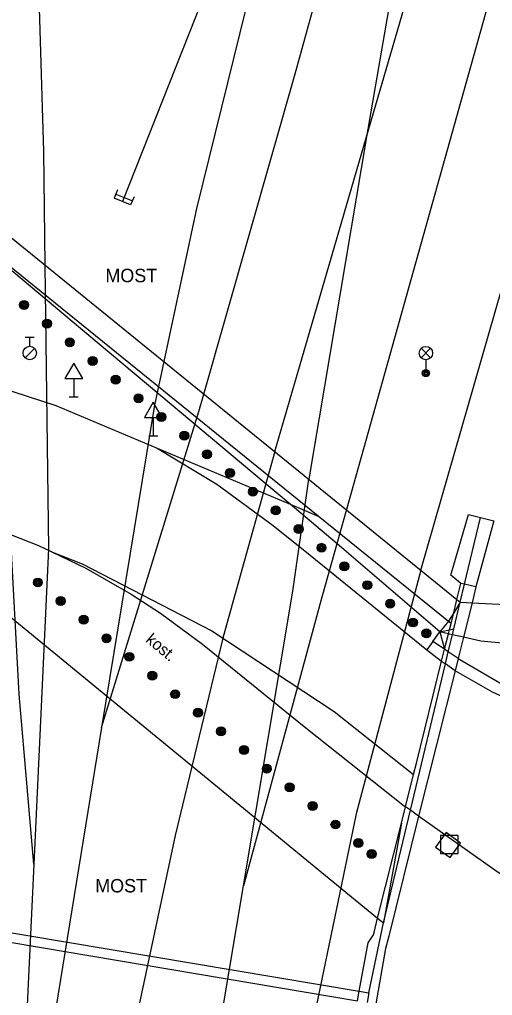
# Model space of a CAD drawing. Extents: x -598932 to -598196, y -1162207 to -1161504.
# Drawn here: x -598354.9 to -598328.5, y -1162021.7 to -1161967.1 of the extents above; entities that cross this region are included whole.
import ezdxf

# ---------------------------------------------------------------- set-up
doc = ezdxf.new("R2010")
doc.units = 0
for name, color, linetype in [('Level 12', 7, 'Continuous'), ('Level 25', 7, 'Continuous'), ('Level 26', 7, 'Continuous'), ('Level 28', 7, 'Continuous'), ('Level 33', 7, 'Continuous'), ('Level 34', 7, 'Continuous'), ('specificka linie pasportu komunikaci', 7, 'Continuous'), ('TM - CD - osa koleji', 7, 'Continuous'), ('TM - chodniky - VP', 7, 'Continuous'), ('TM - komunikace - NP', 7, 'Continuous'), ('TM - komunikace - VP', 7, 'Continuous'), ('TM - popis objektu', 7, 'Continuous'), ('TM - popis povrchu', 7, 'Continuous'), ('TM - rozhrani ploch obecne - NP', 7, 'Continuous'), ('TM - rozhrani ploch obecne - VN', 7, 'Continuous'), ('TM - rozhrani ploch obecne - VP', 7, 'Continuous'), ('TM - zed operna - VP', 7, 'Continuous')]:
    doc.layers.add(name, color=color, linetype=linetype)

msp = doc.modelspace()

# ---------------------------------------------------------------- linework, layer by layer
at = {"layer": 'Level 12'}
for p, q in [((-598349.463, -1161976.648), (-598349.653, -1161977.11)), ((-598349.558, -1161976.879), (-598348.633, -1161977.259)), ((-598348.538, -1161977.027), (-598348.727, -1161977.49)), ((-598348.727, -1161977.49), (-598349.653, -1161977.11))]:
    msp.add_line(p, q, dxfattribs=at)
at = {"layer": 'Level 25'}
for centre, radius in [((-598354.69, -1161983.08), 0.25), ((-598354.69, -1161983.08), 0.2), ((-598354.69, -1161983.08), 0.15), ((-598354.69, -1161983.08), 0.1), ((-598354.69, -1161983.08), 0.05), ((-598353.41, -1161984.13), 0.25), ((-598353.41, -1161984.13), 0.2), ((-598353.41, -1161984.13), 0.15), ((-598353.41, -1161984.13), 0.1), ((-598353.41, -1161984.13), 0.05), ((-598352.13, -1161985.17), 0.25), ((-598352.13, -1161985.17), 0.2), ((-598352.13, -1161985.17), 0.15), ((-598352.13, -1161985.17), 0.1), ((-598352.13, -1161985.17), 0.05), ((-598350.85, -1161986.22), 0.25), ((-598350.85, -1161986.22), 0.2), ((-598350.85, -1161986.22), 0.15), ((-598350.85, -1161986.22), 0.1), ((-598350.85, -1161986.22), 0.05), ((-598349.57, -1161987.26), 0.25), ((-598349.57, -1161987.26), 0.2), ((-598349.57, -1161987.26), 0.15), ((-598349.57, -1161987.26), 0.1), ((-598349.57, -1161987.26), 0.05), ((-598348.29, -1161988.31), 0.25), ((-598348.29, -1161988.31), 0.2), ((-598348.29, -1161988.31), 0.15), ((-598348.29, -1161988.31), 0.1), ((-598348.29, -1161988.31), 0.05), ((-598347.01, -1161989.35), 0.25), ((-598347.01, -1161989.35), 0.2), ((-598347.01, -1161989.35), 0.15), ((-598347.01, -1161989.35), 0.1), ((-598347.01, -1161989.35), 0.05), ((-598345.73, -1161990.4), 0.25), ((-598345.73, -1161990.4), 0.2), ((-598345.73, -1161990.4), 0.15), ((-598345.73, -1161990.4), 0.1), ((-598345.73, -1161990.4), 0.05), ((-598344.45, -1161991.44), 0.25), ((-598344.45, -1161991.44), 0.2), ((-598344.45, -1161991.44), 0.15), ((-598344.45, -1161991.44), 0.1), ((-598344.45, -1161991.44), 0.05), ((-598343.17, -1161992.49), 0.25), ((-598343.17, -1161992.49), 0.2), ((-598343.17, -1161992.49), 0.15), ((-598343.17, -1161992.49), 0.1), ((-598343.17, -1161992.49), 0.05), ((-598341.89, -1161993.53), 0.25), ((-598341.89, -1161993.53), 0.2), ((-598341.89, -1161993.53), 0.15), ((-598341.89, -1161993.53), 0.1), ((-598341.89, -1161993.53), 0.05), ((-598340.61, -1161994.58), 0.25), ((-598340.61, -1161994.58), 0.2), ((-598340.61, -1161994.58), 0.15), ((-598340.61, -1161994.58), 0.1), ((-598340.61, -1161994.58), 0.05), ((-598339.33, -1161995.62), 0.25), ((-598339.33, -1161995.62), 0.2), ((-598339.33, -1161995.62), 0.15), ((-598339.33, -1161995.62), 0.1), ((-598339.33, -1161995.62), 0.05), ((-598338.05, -1161996.67), 0.25), ((-598338.05, -1161996.67), 0.2), ((-598338.05, -1161996.67), 0.15), ((-598338.05, -1161996.67), 0.1), ((-598338.05, -1161996.67), 0.05), ((-598336.77, -1161997.71), 0.25), ((-598336.77, -1161997.71), 0.2), ((-598336.77, -1161997.71), 0.15), ((-598336.77, -1161997.71), 0.1), ((-598336.77, -1161997.71), 0.05), ((-598353.92, -1161998.61), 0.25), ((-598353.92, -1161998.61), 0.2), ((-598353.92, -1161998.61), 0.15), ((-598353.92, -1161998.61), 0.1), ((-598353.92, -1161998.61), 0.05), ((-598335.49, -1161998.76), 0.25), ((-598335.49, -1161998.76), 0.2), ((-598335.49, -1161998.76), 0.15), ((-598335.49, -1161998.76), 0.1), ((-598335.49, -1161998.76), 0.05), ((-598352.64, -1161999.65), 0.25), ((-598352.64, -1161999.65), 0.2), ((-598352.64, -1161999.65), 0.15), ((-598352.64, -1161999.65), 0.1), ((-598352.64, -1161999.65), 0.05), ((-598334.21, -1161999.8), 0.25), ((-598334.21, -1161999.8), 0.2), ((-598334.21, -1161999.8), 0.15), ((-598334.21, -1161999.8), 0.1), ((-598334.21, -1161999.8), 0.05), ((-598351.36, -1162000.69), 0.25), ((-598351.36, -1162000.69), 0.2), ((-598351.36, -1162000.69), 0.15), ((-598351.36, -1162000.69), 0.1), ((-598351.36, -1162000.69), 0.05), ((-598332.93, -1162000.85), 0.25), ((-598332.93, -1162000.85), 0.2), ((-598332.93, -1162000.85), 0.15), ((-598332.93, -1162000.85), 0.1), ((-598332.93, -1162000.85), 0.05), ((-598350.08, -1162001.73), 0.25), ((-598350.08, -1162001.73), 0.2), ((-598350.08, -1162001.73), 0.15), ((-598332.18, -1162001.45), 0.25), ((-598332.18, -1162001.45), 0.2), ((-598332.18, -1162001.45), 0.15), ((-598332.18, -1162001.45), 0.1), ((-598332.18, -1162001.45), 0.05), ((-598350.08, -1162001.73), 0.1), ((-598350.08, -1162001.73), 0.05), ((-598348.8, -1162002.77), 0.25), ((-598348.8, -1162002.77), 0.2), ((-598348.8, -1162002.77), 0.15), ((-598348.8, -1162002.77), 0.1), ((-598348.8, -1162002.77), 0.05), ((-598347.52, -1162003.82), 0.25), ((-598347.52, -1162003.82), 0.2), ((-598347.52, -1162003.82), 0.15), ((-598347.52, -1162003.82), 0.1), ((-598347.52, -1162003.82), 0.05), ((-598346.24, -1162004.86), 0.25), ((-598346.24, -1162004.86), 0.2), ((-598346.24, -1162004.86), 0.15), ((-598346.24, -1162004.86), 0.1), ((-598346.24, -1162004.86), 0.05), ((-598344.96, -1162005.9), 0.25), ((-598344.96, -1162005.9), 0.2), ((-598344.96, -1162005.9), 0.15), ((-598344.96, -1162005.9), 0.1), ((-598344.96, -1162005.9), 0.05), ((-598343.67, -1162006.94), 0.25), ((-598343.67, -1162006.94), 0.2), ((-598343.67, -1162006.94), 0.15), ((-598343.67, -1162006.94), 0.1), ((-598343.67, -1162006.94), 0.05), ((-598342.39, -1162007.98), 0.25), ((-598342.39, -1162007.98), 0.2), ((-598342.39, -1162007.98), 0.15), ((-598342.39, -1162007.98), 0.1), ((-598342.39, -1162007.98), 0.05), ((-598341.11, -1162009.03), 0.25), ((-598341.11, -1162009.03), 0.2), ((-598341.11, -1162009.03), 0.15), ((-598341.11, -1162009.03), 0.1), ((-598341.11, -1162009.03), 0.05), ((-598339.83, -1162010.07), 0.25), ((-598339.83, -1162010.07), 0.2), ((-598339.83, -1162010.07), 0.15), ((-598339.83, -1162010.07), 0.1), ((-598339.83, -1162010.07), 0.05), ((-598338.55, -1162011.11), 0.25), ((-598338.55, -1162011.11), 0.2), ((-598338.55, -1162011.11), 0.15), ((-598338.55, -1162011.11), 0.1), ((-598338.55, -1162011.11), 0.05), ((-598337.27, -1162012.15), 0.25), ((-598337.27, -1162012.15), 0.2), ((-598337.27, -1162012.15), 0.15), ((-598337.27, -1162012.15), 0.1), ((-598337.27, -1162012.15), 0.05), ((-598335.99, -1162013.19), 0.25), ((-598335.99, -1162013.19), 0.2), ((-598335.99, -1162013.19), 0.15), ((-598335.99, -1162013.19), 0.1), ((-598335.99, -1162013.19), 0.05), ((-598335.24, -1162013.8), 0.25), ((-598335.24, -1162013.8), 0.2), ((-598335.24, -1162013.8), 0.15), ((-598335.24, -1162013.8), 0.1), ((-598335.24, -1162013.8), 0.05)]:
    msp.add_circle(centre, radius, dxfattribs=at)
at = {"layer": 'Level 26'}
for points in [[(-598330.859, -1162013.998), (-598330.272, -1162013.189), (-598331.081, -1162012.602), (-598331.668, -1162013.411)], [(-598331.4, -1162013.77), (-598330.4, -1162013.77), (-598330.4, -1162012.77), (-598331.4, -1162012.77)]]:
    msp.add_lwpolyline(points, close=True, dxfattribs=at)
at = {"layer": 'Level 28'}
for p, q in [((-598354.62, -1161984.895), (-598354.12, -1161984.895)), ((-598354.37, -1161985.395), (-598354.37, -1161984.895)), ((-598354.628, -1161986.042), (-598354.098, -1161985.512))]:
    msp.add_line(p, q, dxfattribs=at)
msp.add_circle((-598354.37, -1161985.77), 0.375, dxfattribs=at)
at = {"layer": 'Level 33'}
for p, q in [((-598332.475, -1161986.04), (-598331.945, -1161985.51)), ((-598332.475, -1161985.51), (-598331.945, -1161986.04)), ((-598332.21, -1161986.15), (-598332.21, -1161986.9))]:
    msp.add_line(p, q, dxfattribs=at)
for centre, radius in [((-598332.21, -1161985.775), 0.375), ((-598332.21, -1161986.9), 0.2), ((-598332.21, -1161986.9), 0.145), ((-598332.21, -1161986.9), 0.0876)]:
    msp.add_circle(centre, radius, dxfattribs=at)
at = {"layer": 'Level 34'}
for p, q in [((-598351.91, -1161987.202), (-598351.91, -1161988.22)), ((-598352.16, -1161988.22), (-598351.66, -1161988.22)), ((-598347.46, -1161989.382), (-598347.46, -1161990.4)), ((-598347.71, -1161990.4), (-598347.21, -1161990.4))]:
    msp.add_line(p, q, dxfattribs=at)
for points in [[(-598352.41, -1161987.202), (-598351.41, -1161987.202), (-598351.91, -1161986.336)], [(-598347.96, -1161989.382), (-598346.96, -1161989.382), (-598347.46, -1161988.516)]]:
    msp.add_lwpolyline(points, close=True, dxfattribs=at)
at = {"layer": 'specificka linie pasportu komunikaci'}
for points in [[(-598330.8, -1162000.91), (-598330.953, -1162000.785), (-598338.238, -1161994.894), (-598360.53, -1161976.87), (-598360.862, -1161976.971), (-598361.234, -1161977.085), (-598361.71, -1161977.23)], [(-598330.65, -1162000.3), (-598330.95, -1162000.78), (-598331.43, -1162001.37), (-598337.18, -1161996.44), (-598339.81, -1161994.23), (-598341.37, -1161992.93), (-598346.46, -1161988.66), (-598350.6, -1161985.19), (-598360.53, -1161976.87)], [(-598347.25, -1161991.09), (-598339.811, -1161994.23), (-598338.238, -1161994.894)], [(-598353.102, -1161996.922), (-598351.44, -1161997.57), (-598344.18, -1162001.32), (-598337.35, -1162005.82), (-598332.901, -1162009.36)], [(-598330.29, -1161999.71), (-598330.65, -1162000.3)], [(-598331.43, -1162001.37), (-598330.89, -1162001.26), (-598330.8, -1162001.24), (-598330.65, -1162001.2)], [(-598331.43, -1162001.37), (-598331.16, -1162002.35)]]:
    msp.add_lwpolyline(points, dxfattribs=at)
at = {"layer": 'TM - CD - osa koleji'}
for points in [[(-598253.85, -1161787.55), (-598277.35, -1161835.24), (-598288.92, -1161858.05), (-598298.17, -1161877.98), (-598306.86, -1161898.82), (-598315.14, -1161920.44), (-598321.21, -1161940.59), (-598327.42, -1161961.55), (-598336.66, -1161994.53)], [(-598332.49, -1161997.92), (-598324.93, -1161971.61), (-598314.3, -1161934.07), (-598308.24, -1161914.84), (-598301.06, -1161896.46), (-598291.55, -1161875.15), (-598278.3, -1161847.71), (-598249.73, -1161789.59)], [(-598344.63, -1161988.07), (-598339.52, -1161970.16), (-598333.18, -1161947.17), (-598328.56, -1161931.17), (-598325.59, -1161920.89), (-598322.72, -1161911.41)], [(-598352.04, -1161934.18), (-598353.46, -1161947.69), (-598354.02, -1161960.9), (-598353.6, -1161974.49), (-598353.52, -1161980.85)], [(-598336.84, -1161944.95), (-598343.26, -1161962.31), (-598349.19, -1161977.3)], [(-598340.66, -1161991.29), (-598335.54, -1161973.67), (-598330.7, -1161957.12)], [(-598332.63, -1161956.86), (-598335.54, -1161973.67), (-598338.76, -1161992.83)], [(-598341.23, -1161962.18), (-598345.04, -1161977.69), (-598346.87, -1161986.25)], [(-598353.52, -1161980.85), (-598353.33, -1161996.72)], [(-598346.87, -1161986.25), (-598347.39, -1161988.69), (-598350.35, -1162006.73), (-598353.05, -1162023.23)], [(-598350.35, -1162006.73), (-598344.91, -1161989.05), (-598344.63, -1161988.07)], [(-598340.66, -1161991.29), (-598343.55, -1162001.65), (-598346.24, -1162012.76), (-598348.61, -1162023.88), (-598351.52, -1162038.93), (-598353.35, -1162050.11)], [(-598348.29, -1162051.03), (-598345.15, -1162031.89), (-598342.42, -1162015.59), (-598339.66, -1161999.09), (-598338.76, -1161992.83)], [(-598336.66, -1161994.53), (-598338.04, -1161999.44)], [(-598354.15, -1162014.37), (-598354.97, -1162004.86), (-598355.41, -1161996.58)], [(-598353.33, -1161996.72), (-598354.15, -1162014.37), (-598354.54, -1162022.65)], [(-598332.49, -1161997.92), (-598336.11, -1162011.55), (-598339.45, -1162027.62), (-598343.74, -1162051.86)], [(-598338.04, -1161999.44), (-598342.42, -1162015.59)]]:
    msp.add_lwpolyline(points, dxfattribs=at)
at = {"layer": 'TM - chodniky - VP'}
for points in [[(-598331.82, -1162001.91), (-598331.43, -1162001.37)], [(-598330.95, -1162001.49), (-598331.43, -1162001.37)], [(-598330.89, -1162001.51), (-598330.95, -1162001.49)], [(-598330.73, -1162001.54), (-598330.89, -1162001.51)], [(-598330.11, -1162001.67), (-598330.73, -1162001.54)], [(-598322.57, -1162001.56), (-598324.74, -1162001.99), (-598326.94, -1162002.1), (-598329.14, -1162001.89), (-598330.11, -1162001.67)], [(-598331.82, -1162001.91), (-598332.16, -1162002.38)], [(-598333.58, -1162012.07), (-598334.59, -1162017.65)]]:
    msp.add_lwpolyline(points, dxfattribs=at)
at = {"layer": 'TM - komunikace - NP'}
for points in [[(-598359.18, -1161986.67), (-598352.91, -1161988.7), (-598347.25, -1161991.09)], [(-598347.25, -1161991.09), (-598343.9, -1161993.11), (-598340.75, -1161995.43)], [(-598357.72, -1161995.12), (-598356.6, -1161995.48), (-598353.88, -1161996.55), (-598353.102, -1161996.922)], [(-598340.75, -1161995.43), (-598338.69, -1161997.09), (-598332.16, -1162002.38)], [(-598353.102, -1161996.922), (-598351.24, -1161997.81), (-598348.69, -1161999.26), (-598347.05, -1162000.33), (-598344.7, -1162002.07)], [(-598344.7, -1162002.07), (-598338.92, -1162006.75), (-598333.41, -1162011.13)], [(-598332.16, -1162002.38), (-598331.33, -1162003.01)], [(-598331.33, -1162003.01), (-598331.12, -1162003.17)], [(-598330.58, -1162003.55), (-598331.12, -1162003.17)], [(-598333.35, -1162011.17), (-598333.41, -1162011.13)], [(-598333.08, -1162011.35), (-598333.35, -1162011.17)], [(-598332.62, -1162011.69), (-598332.99, -1162011.41), (-598333.08, -1162011.35)], [(-598356.95, -1162018.5), (-598336.04, -1162022.01)]]:
    msp.add_lwpolyline(points, dxfattribs=at)
at = {"layer": 'TM - komunikace - VP'}
for points in [[(-598319.38, -1162007.54), (-598320.63, -1162007.37), (-598322.56, -1162006.95), (-598324.63, -1162006.35), (-598326.95, -1162005.44), (-598327.943, -1162004.986), (-598328.48, -1162004.74), (-598330.58, -1162003.55)], [(-598308.46, -1162024.97), (-598311.27, -1162023.87), (-598314.15, -1162022.6), (-598315.69, -1162021.88), (-598318.22, -1162020.65), (-598321, -1162019.16), (-598324.3, -1162017.27), (-598326.09, -1162016.17), (-598328.22, -1162014.8), (-598332.62, -1162011.69)]]:
    msp.add_lwpolyline(points, dxfattribs=at)
at = {"layer": 'TM - rozhrani ploch obecne - NP'}
for points in [[(-598357, -1161999.28), (-598334.91, -1162017.39)], [(-598331.16, -1162002.35), (-598331.82, -1162001.91)], [(-598330.96, -1162002.49), (-598331.16, -1162002.35)], [(-598330.41, -1162002.86), (-598330.96, -1162002.49)], [(-598334.91, -1162017.39), (-598334.59, -1162017.65)], [(-598356.94, -1162017.95), (-598335.94, -1162021.48)], [(-598335.4, -1162021.57), (-598334.59, -1162017.65)], [(-598335.94, -1162021.48), (-598335.4, -1162021.57)]]:
    msp.add_lwpolyline(points, dxfattribs=at)
at = {"layer": 'TM - rozhrani ploch obecne - VN'}
for points in [[(-598330.47, -1161999.56), (-598330.25, -1161998.66)], [(-598329.41, -1161998.86), (-598329.63, -1161999.74)], [(-598330.65, -1162000.3), (-598330.47, -1161999.56)], [(-598330.648, -1162001.2), (-598330.29, -1161999.71)], [(-598329.63, -1161999.74), (-598330.11, -1162001.67)], [(-598330.8, -1162000.91), (-598330.65, -1162000.3)], [(-598330.95, -1162001.49), (-598330.89, -1162001.26), (-598330.8, -1162000.91)], [(-598331.16, -1162002.35), (-598330.95, -1162001.49)], [(-598330.96, -1162002.49), (-598330.73, -1162001.54)], [(-598330.73, -1162001.54), (-598330.648, -1162001.2)], [(-598330.11, -1162001.67), (-598330.41, -1162002.86)], [(-598331.33, -1162003.01), (-598331.16, -1162002.35)], [(-598331.12, -1162003.17), (-598330.96, -1162002.49)], [(-598333.35, -1162011.17), (-598332.901, -1162009.36), (-598332.74, -1162008.71), (-598331.33, -1162003.01)], [(-598333.08, -1162011.35), (-598331.12, -1162003.17)], [(-598330.41, -1162002.86), (-598330.58, -1162003.55)], [(-598330.58, -1162003.55), (-598332.62, -1162011.69)], [(-598334.59, -1162017.65), (-598333.08, -1162011.35)], [(-598333.58, -1162012.07), (-598333.35, -1162011.17)], [(-598332.62, -1162011.69), (-598334.29, -1162018.39), (-598334.47, -1162019.09)], [(-598334.91, -1162017.39), (-598333.58, -1162012.07)], [(-598335.94, -1162021.48), (-598335.44, -1162018.77), (-598335.14, -1162018.32), (-598335.11, -1162018.19), (-598334.91, -1162017.39)], [(-598334.47, -1162019.09), (-598335.02, -1162022.18)], [(-598336.04, -1162022.01), (-598335.94, -1162021.48)], [(-598335.4, -1162021.57), (-598335.49, -1162022.1)]]:
    msp.add_lwpolyline(points, dxfattribs=at)
at = {"layer": 'TM - rozhrani ploch obecne - VP'}
for points in [[(-598330.25, -1161998.66), (-598330.82, -1161998.2), (-598329.83, -1161994.8), (-598329.15, -1161994.97)], [(-598330.05, -1161998.71), (-598329.15, -1161994.97)], [(-598329.15, -1161994.97), (-598328.41, -1161995.16), (-598329.41, -1161998.86)], [(-598330.29, -1161999.71), (-598330.05, -1161998.71)], [(-598330.05, -1161998.71), (-598330.25, -1161998.66)], [(-598329.41, -1161998.86), (-598330.05, -1161998.71)], [(-598330.41, -1162002.86), (-598327.4, -1162004.61), (-598324.52, -1162005.72), (-598321.17, -1162006.62), (-598318.13, -1162007.1), (-598316.66, -1162007.3), (-598314.12, -1162007.39), (-598310.55, -1162007.1), (-598306.59, -1162006.21), (-598302.92, -1162004.88)]]:
    msp.add_lwpolyline(points, dxfattribs=at)
at = {"layer": 'TM - zed operna - VP'}
for points in [[(-598361.28, -1161974.56), (-598330.47, -1161999.56)], [(-598330.47, -1161999.56), (-598330.29, -1161999.71)], [(-598330.29, -1161999.71), (-598329.63, -1161999.74)], [(-598329.63, -1161999.74), (-598327.36, -1161999.86)]]:
    msp.add_lwpolyline(points, dxfattribs=at)

# ---------------------------------------------------------------- texts
at = {"layer": 'TM - popis objektu'}
for p in [(-598350.14, -1161981.81), (-598350.71, -1162015.95)]:
    msp.add_text('MOST', height=0.75, dxfattribs=at).set_placement(p)
at = {"layer": 'TM - popis povrchu'}
msp.add_text('kost.', height=0.65, rotation=320.06, dxfattribs=at).set_placement((-598347.93, -1162001.89))

doc.saveas('drawing.dxf')
